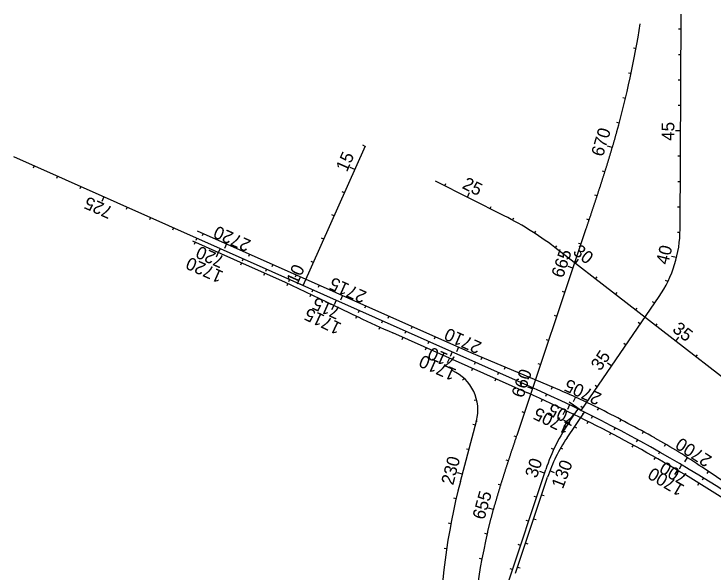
# Model space of a CAD drawing. Extents: x 448091 to 665917, y 1461380 to 1587607.
# Drawn here: x 484931 to 487685, y 1580697 to 1582893 of the extents above; entities that cross this region are included whole.
import ezdxf

# ---------------------------------------------------------------- set-up
doc = ezdxf.new("R2010")
doc.units = 0
doc.layers.add('TextShtNo', color=7, linetype='Continuous')
doc.layers.add('TextTitle', color=7, linetype='Continuous')

msp = doc.modelspace()

# ---------------------------------------------------------------- linework, layer by layer
at = {"layer": 'TextShtNo'}
for p, q in [((487551.9, 1582046.3), (487555.8, 1582893.4)), ((486068.9, 1581824.3), (486314, 1582374.6)), ((486963.4, 1581426), (484930.5, 1582331.2)), ((486859.8, 1582099), (486589.5, 1582235.5)), ((486732.2, 1581558.2), (485652.6, 1582038.9)), ((486910.4, 1581236.2), (487182.9, 1582049.5)), ((485846.1, 1581904.9), (485634.8, 1581999)), ((488018.9, 1581229.1), (487071.4, 1581965.2)), ((485996.1, 1581838.1), (485846.1, 1581904.9)), ((486189.5, 1581746.2), (485996.1, 1581838.1)), ((487163.1, 1581332.1), (487469.3, 1581780.8)), ((486285.2, 1581700.7), (486189.5, 1581746.2)), ((486952.5, 1581401.5), (486421.5, 1581638)), ((487078.4, 1581412.3), (486732.2, 1581558.2)), ((487117.3, 1581289.8), (487151.6, 1581340)), ((487151.6, 1581340), (487163.1, 1581332.1)), ((487107.5, 1581225.7), (487175.8, 1581325.8)), ((486687.6, 1581052.9), (486750.7, 1581290.9)), ((486814.5, 1580471.5), (487023.7, 1581100.7)), ((487870.2, 1580952.1), (487639, 1581109)), ((486904.7, 1580692), (487030.2, 1581069.6)), ((487768.7, 1580957.3), (487657.7, 1581026.6))]:
    msp.add_line(p, q, dxfattribs=at)
for centre, radius, start, end in [((483622.8, 1583453), 3819.7, 344.4794, 350.9955), ((486273.8, 1580938.6), 1300, 52.1569, 63.2091), ((487076.9, 1582048.5), 475, 325.6979, 359.7361), ((488887, 1587175.2), 6061.3, 244.57979, 245.99771), ((486586.3, 1581334.5), 170, 345.1661, 65.9981), ((484620.6, 1576164.4), 5759.7, 51.98108, 65.99774), ((484620.6, 1576164.4), 5732.9, 58.00936, 65.99771), ((486087.9, 1579062.7), 2549.8, 63.149, 67.1429), ((484620.5, 1576164.2), 5798.6, 60.7693, 63.14902), ((487746.8, 1580860.3), 762, 145.6979, 161.6134), ((487627.1, 1580871.2), 629, 145.6979, 161.6134), ((486206.9, 1578999.1), 2550, 55.8334, 60.7693), ((489007.6, 1580438.5), 2400, 165.1661, 195.1084), ((489022.8, 1580317.7), 2291.8, 166.4794, 194.8831)]:
    msp.add_arc(centre, radius, start, end, dxfattribs=at)
for points in [[(487182.9, 1582049.5), (487184.6, 1582054.7), (487186.3, 1582059.8), (487188, 1582064.9), (487189.7, 1582070), (487191.4, 1582075.2), (487193.2, 1582080.3), (487194.9, 1582085.4), (487196.6, 1582090.6), (487198.3, 1582095.7), (487200, 1582100.8), (487201.7, 1582105.9), (487203.4, 1582111.1), (487205.1, 1582116.2), (487206.9, 1582121.3), (487208.6, 1582126.4), (487210.3, 1582131.6), (487212, 1582136.7), (487213.7, 1582141.8), (487215.4, 1582147), (487217.1, 1582152.1), (487218.8, 1582157.2), (487220.5, 1582162.4), (487222.2, 1582167.5), (487223.8, 1582172.6), (487225.5, 1582177.8), (487227.2, 1582182.9), (487228.9, 1582188), (487230.6, 1582193.2), (487232.3, 1582198.3), (487233.9, 1582203.5), (487235.6, 1582208.6), (487237.3, 1582213.7), (487238.9, 1582218.9), (487240.6, 1582224), (487242.3, 1582229.2), (487243.9, 1582234.3), (487245.6, 1582239.5), (487247.2, 1582244.6), (487248.9, 1582249.8), (487250.5, 1582254.9), (487252.1, 1582260.1), (487253.8, 1582265.2), (487255.4, 1582270.4), (487257, 1582275.5), (487258.6, 1582280.7), (487260.3, 1582285.8), (487261.9, 1582291), (487263.5, 1582296.2), (487265.1, 1582301.3), (487266.7, 1582306.5), (487268.3, 1582311.7), (487269.8, 1582316.8), (487271.4, 1582322), (487273, 1582327.2), (487274.6, 1582332.3), (487276.1, 1582337.5), (487277.7, 1582342.7), (487279.3, 1582347.9), (487280.8, 1582353), (487282.3, 1582358.2), (487283.9, 1582363.4), (487285.4, 1582368.6), (487286.9, 1582373.8), (487288.5, 1582379), (487290, 1582384.2), (487291.5, 1582389.3), (487293, 1582394.5), (487294.5, 1582399.7), (487295.9, 1582404.9), (487297.4, 1582410.1), (487298.9, 1582415.3), (487300.4, 1582420.5), (487301.8, 1582425.7), (487303.3, 1582430.9)], [(486794.5, 1580853.5), (486795.7, 1580858.8), (486797, 1580864), (486798.3, 1580869.3), (486799.6, 1580874.5), (486800.9, 1580879.8), (486802.3, 1580885), (486803.6, 1580890.2), (486805, 1580895.5), (486806.3, 1580900.7), (486807.7, 1580905.9), (486809.1, 1580911.2), (486810.5, 1580916.4), (486811.9, 1580921.6), (486813.3, 1580926.8), (486814.7, 1580932), (486816.2, 1580937.2), (486817.6, 1580942.4), (486819.1, 1580947.7), (486820.5, 1580952.9), (486822, 1580958.1), (486823.5, 1580963.3), (486825, 1580968.5), (486826.5, 1580973.6), (486828, 1580978.8), (486829.5, 1580984), (486831, 1580989.2), (486832.5, 1580994.4), (486834.1, 1580999.6), (486835.6, 1581004.8), (486837.2, 1581009.9), (486838.7, 1581015.1), (486840.3, 1581020.3), (486841.9, 1581025.5), (486843.5, 1581030.6), (486845.1, 1581035.8), (486846.7, 1581041), (486848.3, 1581046.1), (486849.9, 1581051.3), (486851.5, 1581056.4), (486853.1, 1581061.6), (486854.7, 1581066.7), (486856.4, 1581071.9), (486858, 1581077.1), (486859.6, 1581082.2), (486861.3, 1581087.4), (486862.9, 1581092.5), (486864.6, 1581097.6), (486866.2, 1581102.8), (486867.9, 1581107.9), (486869.6, 1581113.1), (486871.2, 1581118.2), (486872.9, 1581123.4), (486874.6, 1581128.5), (486876.3, 1581133.6), (486878, 1581138.8), (486879.7, 1581143.9), (486881.3, 1581149), (486883, 1581154.2), (486884.7, 1581159.3), (486886.4, 1581164.4), (486888.1, 1581169.6), (486889.8, 1581174.7), (486891.6, 1581179.8), (486893.3, 1581184.9), (486895, 1581190.1), (486896.7, 1581195.2), (486898.4, 1581200.3), (486900.1, 1581205.5), (486901.8, 1581210.6), (486903.5, 1581215.7), (486905.3, 1581220.8), (486907, 1581226), (486908.7, 1581231.1), (486910.4, 1581236.2)]]:
    msp.add_spline(points, degree=3, dxfattribs=at)
at = {"layer": 'TextTitle'}
for p, q in [((487555.5, 1582833.3), (487545.5, 1582833.3)), ((487378.5, 1582756.7), (487368.7, 1582758.5)), ((487555, 1582733.3), (487545, 1582733.3)), ((487359, 1582658.6), (487349.2, 1582660.7)), ((487554.6, 1582633.3), (487544.6, 1582633.3)), ((487336.9, 1582561.1), (487327.2, 1582563.4)), ((487554.1, 1582533.3), (487544.1, 1582533.4)), ((487312.3, 1582464.1), (487302.7, 1582466.7)), ((487553.6, 1582433.3), (487533.6, 1582433.4)), ((486313, 1582372.4), (486303.8, 1582376.5)), ((487285.2, 1582367.9), (487266, 1582373.5)), ((487553.2, 1582333.3), (487543.2, 1582333.4)), ((485010.5, 1582295.6), (485006.4, 1582286.4)), ((486272.3, 1582281.1), (486254, 1582289.2)), ((487256, 1582272.2), (487246.4, 1582275.3)), ((485101.8, 1582254.9), (485097.8, 1582245.8)), ((486625.4, 1582217.4), (486629.9, 1582226.3)), ((487552.7, 1582233.3), (487542.7, 1582233.4)), ((485193.2, 1582214.2), (485189.1, 1582205.1)), ((486231.6, 1582189.7), (486222.5, 1582193.8)), ((485284.5, 1582173.6), (485276.4, 1582155.3)), ((486714.7, 1582172.3), (486723.7, 1582190.2)), ((487225.3, 1582177.1), (487215.8, 1582180.2)), ((486804, 1582127.2), (486808.5, 1582136.2)), ((485375.9, 1582132.9), (485371.8, 1582123.7)), ((487552.3, 1582133.3), (487542.3, 1582133.4)), ((485467.2, 1582092.2), (485463.2, 1582083.1)), ((486190.9, 1582098.3), (486181.8, 1582102.4)), ((486893, 1582081.7), (486897.7, 1582090.5)), ((487193.8, 1582082.2), (487184.3, 1582085.3)), ((485558.6, 1582051.5), (485554.5, 1582042.4)), ((485675.1, 1582028.9), (485671, 1582019.8)), ((486979.2, 1582031), (486984.4, 1582039.1)), ((487551.6, 1582033.3), (487541.6, 1582033.6)), ((485649.9, 1582010.8), (485645.9, 1582001.7)), ((486150.3, 1582007), (486141.1, 1582011.1)), ((485643.1, 1581995.3), (485639, 1581986.2)), ((485741.3, 1581970.2), (485732.6, 1581950.7)), ((485766.4, 1581988.2), (485758.3, 1581970)), ((487061.1, 1581973.8), (487066.8, 1581981.3)), ((487162, 1581987.3), (487152.5, 1581990.5)), ((485734.4, 1581954.6), (485726.3, 1581936.3)), ((485857.8, 1581947.6), (485853.7, 1581938.4)), ((485832.6, 1581929.5), (485828.6, 1581920.4)), ((486109.6, 1581915.6), (486100.4, 1581919.7)), ((487140, 1581911.9), (487152.2, 1581927.7)), ((487538, 1581934.4), (487518.6, 1581939.2)), ((485825.8, 1581913.9), (485821.7, 1581904.8)), ((485924, 1581888.8), (485919.9, 1581879.7)), ((485949.2, 1581906.9), (485945.1, 1581897.8)), ((487130.3, 1581892.5), (487111.3, 1581898.9)), ((485917.1, 1581873.3), (485913, 1581864.1)), ((486040.5, 1581866.2), (486036.4, 1581857.1)), ((486008.3, 1581832.3), (486004, 1581823.3)), ((486015.3, 1581848.1), (486011.3, 1581839)), ((486068.9, 1581824.3), (486050.6, 1581832.4)), ((487218.9, 1581850.5), (487225.1, 1581858.4)), ((487504, 1581840.6), (487495, 1581845)), ((486106.7, 1581807.5), (486102.6, 1581798.3)), ((486131.9, 1581825.5), (486127.8, 1581816.4)), ((486098.7, 1581789.4), (486094.4, 1581780.3)), ((486223.2, 1581784.9), (486215.1, 1581766.6)), ((487098.5, 1581797.7), (487089, 1581800.9)), ((487297.9, 1581789.2), (487304.1, 1581797.1)), ((486198.1, 1581766.8), (486189.9, 1581748.5)), ((487451.9, 1581755.4), (487443.6, 1581761)), ((486189, 1581746.5), (486180.4, 1581728.4)), ((486289.4, 1581726.1), (486285.3, 1581717)), ((486314.6, 1581744.2), (486310.5, 1581735)), ((487376.9, 1581727.8), (487383, 1581735.7)), ((486279.3, 1581703.5), (486275, 1581694.5)), ((486405.9, 1581703.5), (486401.8, 1581694.4)), ((487066.7, 1581702.9), (487057.3, 1581706.1)), ((486380.8, 1581685.4), (486376.7, 1581676.3)), ((487395.5, 1581672.7), (487387.3, 1581678.4)), ((487455.9, 1581666.5), (487462, 1581674.4)), ((486369.8, 1581661.1), (486365.8, 1581652.1)), ((486472.1, 1581644.7), (486468, 1581635.6)), ((486497.3, 1581662.8), (486493.2, 1581653.7)), ((486461.2, 1581620.3), (486457.1, 1581611.2)), ((486588.6, 1581622.2), (486584.6, 1581613)), ((487534.8, 1581605.1), (487547.1, 1581620.9)), ((486563.5, 1581604.1), (486559.4, 1581594.9)), ((487035, 1581608.1), (487025.5, 1581611.2)), ((487339.2, 1581590.1), (487330.9, 1581595.8)), ((486552.5, 1581579.7), (486548.4, 1581570.5)), ((486654.8, 1581563.4), (486646.7, 1581545.1)), ((486680, 1581581.5), (486671.8, 1581563.2)), ((486643.9, 1581539), (486635.7, 1581520.7)), ((486771.7, 1581541.6), (486767.8, 1581532.4)), ((487613.8, 1581543.8), (487619.9, 1581551.7)), ((486746.2, 1581522.7), (486742.1, 1581513.6)), ((486863.8, 1581502.7), (486859.9, 1581493.5)), ((487003.2, 1581513.2), (486993.7, 1581516.4)), ((487282.8, 1581507.5), (487266.3, 1581518.8)), ((486735.2, 1581498.3), (486731.2, 1581489.2)), ((486837.5, 1581482), (486833.5, 1581472.9)), ((486702.1, 1581458.9), (486695.3, 1581451.6)), ((486826.6, 1581457.6), (486822.5, 1581448.5)), ((486956, 1581463.9), (486952.1, 1581454.7)), ((486928.9, 1581441.4), (486924.8, 1581432.2)), ((486971.4, 1581418.4), (486952.5, 1581424.8)), ((487048.1, 1581425.1), (487044.2, 1581415.8)), ((487226.5, 1581424.9), (487218.2, 1581430.6)), ((486917.9, 1581417), (486913.9, 1581407.8)), ((487026.8, 1581397.3), (487022.6, 1581388.2)), ((486751.7, 1581373.7), (486742, 1581371.4)), ((487009.1, 1581376), (487005, 1581366.9)), ((487162.3, 1581332.6), (487115, 1581364.9)), ((487139.9, 1581385.4), (487131.7, 1581367.2)), ((487117.3, 1581354.7), (487108.6, 1581336.7)), ((487150.7, 1581340.5), (487130.4, 1581354.4)), ((487170.1, 1581342.3), (487161.9, 1581348)), ((487230.2, 1581342.4), (487225.7, 1581333.4)), ((486939.7, 1581323.6), (486930.2, 1581326.8)), ((487099.7, 1581333.5), (487091, 1581315.5)), ((487136, 1581317.2), (487133.9, 1581318.6)), ((487147.3, 1581333.7), (487145.2, 1581335.1)), ((487170.5, 1581318), (487168.4, 1581319.4)), ((487207, 1581310.6), (487202.5, 1581301.7)), ((487159.2, 1581301.5), (487157.1, 1581302.9)), ((487189.5, 1581289.5), (487185, 1581280.6)), ((487319.1, 1581296.6), (487314.4, 1581287.8)), ((486746.5, 1581275.1), (486736.8, 1581277.7)), ((487102.6, 1581267.3), (487094.1, 1581272.7)), ((487144.9, 1581262.8), (487136.7, 1581268.4)), ((487296, 1581264.9), (487291.3, 1581256.1)), ((486907.9, 1581228.8), (486898.4, 1581232)), ((487278.5, 1581243.9), (487273.8, 1581235)), ((487407.2, 1581249.3), (487402.4, 1581240.5)), ((487384.1, 1581217.7), (487379.3, 1581208.9)), ((487494.7, 1581200.7), (487489.4, 1581191.6)), ((487494.3, 1581200.3), (487492.3, 1581196.8)), ((486720.9, 1581178.5), (486711.2, 1581181)), ((487054.9, 1581179.5), (487045.8, 1581183.7)), ((487090.5, 1581179.8), (487081.9, 1581184.8)), ((487366.7, 1581196.8), (487361.9, 1581188)), ((487454, 1581148.1), (487449.1, 1581139.4)), ((487471.4, 1581169), (487466.5, 1581160.3)), ((487579.6, 1581148.1), (487568.9, 1581131.2)), ((486876.4, 1581133.9), (486866.9, 1581137)), ((487557.9, 1581118.7), (487547.7, 1581101.5)), ((487018.9, 1581086.3), (486999.9, 1581092.6)), ((487057.8, 1581087.5), (487039.1, 1581094.6)), ((487539.9, 1581096.8), (487530.3, 1581080.7)), ((487662.9, 1581092.8), (487657.3, 1581084.5)), ((486695.3, 1581081.8), (486675.9, 1581086.9)), ((487643.4, 1581067), (487638.2, 1581058.5)), ((486845.9, 1581038.6), (486836.4, 1581041.6)), ((487626.1, 1581046.2), (487620.9, 1581037.7)), ((486670.7, 1580984.9), (486660.9, 1580987.2)), ((486987.4, 1580991.4), (486977.9, 1580994.6)), ((487016.5, 1580996.7), (487007, 1580999.8)), ((486817.7, 1580942.7), (486798.4, 1580948.1)), ((486955.8, 1580896.5), (486946.3, 1580899.7)), ((486985, 1580901.8), (486975.5, 1580904.9)), ((486649.9, 1580887.1), (486640.1, 1580888.9)), ((486792.6, 1580845.9), (486782.9, 1580848.2)), ((486633.3, 1580788.5), (486623.4, 1580789.9)), ((486924.3, 1580801.6), (486914.8, 1580804.8)), ((486953.4, 1580806.9), (486943.9, 1580810)), ((486771.7, 1580748.1), (486761.9, 1580750)), ((486892.7, 1580706.7), (486883.2, 1580709.9)), ((486921.9, 1580712), (486912.4, 1580715.2))]:
    msp.add_line(p, q, dxfattribs=at)
for centre in [(487151.6, 1581340), (487151.6, 1581340), (487163.1, 1581332.1), (486750.7, 1581290.9)]:
    msp.add_circle(centre, 1, dxfattribs=at)

# ---------------------------------------------------------------- texts
for s, rotation, p in [('670', 73.5762, (487248.5, 1582329.1)), ('45', 89.7361, (487529.1, 1582394)), ('15', 65.9977, (486240.6, 1582268.6)), ('25', 333.2091, (486691, 1582209.4)), ('725', 155.9978, (485323.4, 1582131)), ('2720', 155.9978, (485866.6, 1582001)), ('720', 155.9978, (485763.3, 1581937)), ('30', 322.1569, (487126.7, 1581951.1)), ('40', 76.1064, (487504.4, 1581903.7)), ('665', 71.4794, (487090.9, 1581851.3)), ('1720', 155.998, (485757.9, 1581878.1)), ('10', 65.9977, (486045.7, 1581825)), ('2715', 155.9978, (486322.3, 1581798.3)), ('715', 155.9978, (486221, 1581735.1)), ('1715', 154.5873, (486223.2, 1581674.1)), ('35', 322.1569, (487518.3, 1581646.2)), ('2710', 155.9978, (486774.9, 1581599)), ('710', 155.9978, (486675.8, 1581538.8)), ('35', 55.6979, (487238, 1581485.5)), ('1710', 155.9977, (486675.2, 1581493)), ('660', 71.4794, (486934.2, 1581379.2)), ('2705', 155.6335, (487247, 1581396.9)), ('1705', 154.3776, (487124.8, 1581282.3)), ('705', 154.3113, (487148.5, 1581314.8)), ('2700', 147.4306, (487680.8, 1581148.7)), ('230', 75.1661, (486658.8, 1581036.4)), ('30', 71.6134, (486987.5, 1581063.8)), ('130', 69.2033, (487090.5, 1581021.4)), ('700', 149.3374, (487587.3, 1581078)), ('1700', 149.3805, (487573.1, 1581035.5)), ('655', 74.4408, (486781.4, 1580900.1))]:
    msp.add_text(s, height=50, rotation=rotation, dxfattribs=at).set_placement(p)

doc.saveas('drawing.dxf')
